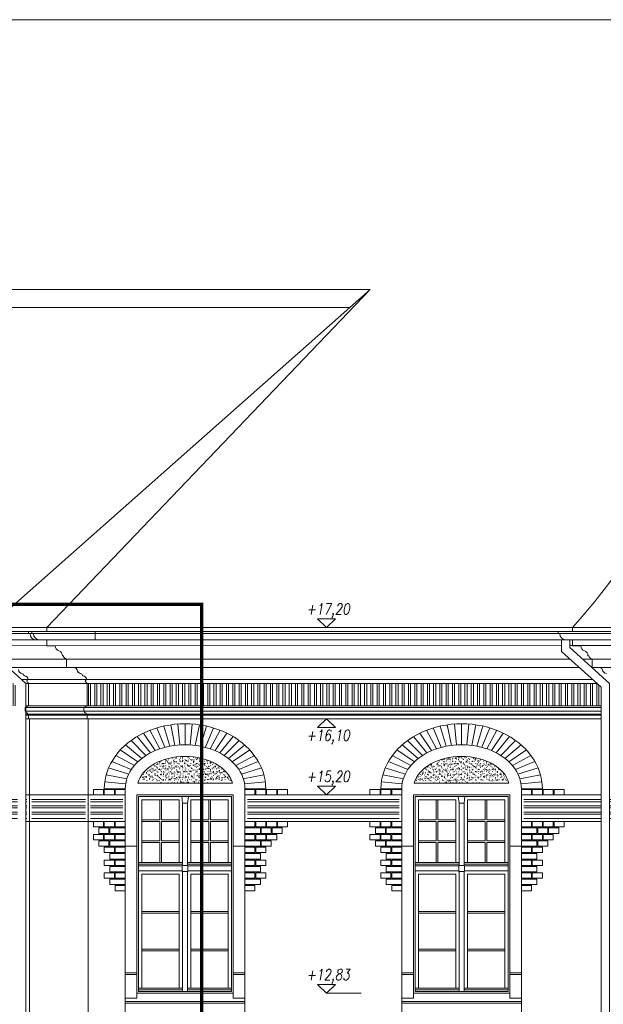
# Model space of a CAD drawing. Header units: millimetres. Extents: x 402 to 79005, y -7782 to 89952.
# Tile 354 of 426: x 41428 to 42126, y 30895 to 32072. Entities that reach past the tile are written whole.
import ezdxf

# ---------------------------------------------------------------- set-up
doc = ezdxf.new("R2010")
doc.units = ezdxf.units.MM
doc.header["$LTSCALE"] = 10
doc.linetypes.add('ACAD_ISO10W100', pattern=[18.5, 12, -3, 0.5, -3])
doc.linetypes.add('DASHED', pattern=[19.05, 12.7, -6.35])
doc.layers.get('0').update_dxf_attribs({"lineweight": 0})
for name, color, linetype, lineweight in [('0_A_GRANICA OPRACOWANIA', 1, 'Continuous', 0), ('kreski', 8, 'Continuous', 5), ('wzmiary', 1, 'ACAD_ISO10W100', 50)]:
    doc.layers.add(name, color=color, linetype=linetype, lineweight=lineweight)
doc.styles.add('ROMANS1', font='simplex.shx', dxfattribs={"width": 0.8, "oblique": 10})
pattern_1 = [(0, (40617.8744, 31769.518), (2e-15, 7.5), []), (0, (40620.3744, 31767.018), (2e-15, 7.5), [])]

msp = doc.modelspace()

# ---------------------------------------------------------------- hatches: boundary and pattern name
h = msp.add_hatch()
h.set_pattern_fill('AR-SAND', color=8, scale=0.1, style=0)
h.set_pattern_definition([(37.5, (67028.83, 22449.609), (-0.16000313, 4.8941324), [0, -3.8608, 0, -4.318, 0, -4.1275]), (7.5, (67028.83, 22449.609), (4.4952328, 7.168251), [0, -2.0828, 0, -3.4798, 0, -1.3335]), (327.5, (67025.7057, 22449.609), (7.9099237, 0.01437185), [0, -1.27, 0, -4.572, 0, -5.969]), (317.5, (67025.706, 22449.609), (7.6355645, 2.2292932), [0, -0.635, 0, -2.9972, 0, -3.429])])
edge = h.paths.add_edge_path()
edge.add_ellipse((41625.848, 31152.338), major_axis=(57.436, 0), ratio=0.67620211, start_angle=370.195985, end_angle=529.804015, ccw=False)
edge.add_line((41682.377, 31159.213), (41569.319, 31159.213))
h = msp.add_hatch()
h.set_pattern_fill('AR-SAND', color=8, scale=0.1, style=0)
h.set_pattern_definition([(37.5, (66495.614, 22622.6415), (-0.1600031, 4.8941324), [0, -3.8608, 0, -4.318, 0, -4.1275]), (7.5, (66495.614, 22622.6415), (4.4952328, 7.168251), [0, -2.0828, 0, -3.4798, 0, -1.3335]), (327.5, (66492.4897, 22622.6415), (7.9099237, 0.01437185), [0, -1.27, 0, -4.572, 0, -5.969]), (317.5, (66492.49, 22622.6415), (7.6355645, 2.2292932), [0, -0.635, 0, -2.9972, 0, -3.429])])
edge = h.paths.add_edge_path()
edge.add_ellipse((41956.348, 31152.338), major_axis=(57.436, 0), ratio=0.67620211, start_angle=370.195985, end_angle=529.804015, ccw=False)
edge.add_line((42012.877, 31159.213), (41899.819, 31159.213))
h = msp.add_hatch()
h.set_pattern_fill('ANSI32,_O', color=8, scale=20, angle=315)
h.set_pattern_definition(pattern_1)
h.paths.add_polyline_path([(41435.729, 31142.213), (41435.729, 31116.313), (41436.844, 31116.313), (41436.844, 31142.213)])
h.paths.add_polyline_path([(41425.729, 31116.313), (41425.729, 31142.213), (41369.344, 31142.213), (41369.344, 31116.313)])
h = msp.add_hatch()
h.set_pattern_fill('ANSI32,_O', color=8, scale=20, angle=315)
h.set_pattern_definition(pattern_1)
h.paths.add_polyline_path([(41506.848, 31142.213), (41442.844, 31142.213), (41442.844, 31116.313), (41506.848, 31116.313)])
h.paths.add_polyline_path([(41551.348, 31142.213), (41512.848, 31142.213), (41512.848, 31116.313), (41551.348, 31116.313)])
h = msp.add_hatch()
h.set_pattern_fill('ANSI32,_O', color=8, scale=20, angle=315)
h.set_pattern_definition(pattern_1)
h.paths.add_polyline_path([(41881.848, 31142.213), (41700.348, 31142.213), (41700.348, 31116.313), (41881.848, 31116.313)])
h = msp.add_hatch()
h.set_pattern_fill('ANSI32,_O', color=8, scale=20, angle=315)
h.set_pattern_definition(pattern_1)
h.paths.add_polyline_path([(42204.851, 31142.213), (42140.851, 31142.213), (42140.851, 31116.313), (42204.851, 31116.313)])
h.paths.add_polyline_path([(42348.851, 31142.213), (42210.851, 31142.213), (42210.851, 31116.313), (42348.851, 31116.313)])
h.paths.add_polyline_path([(42133.161, 31142.213), (42133.161, 31116.313), (42134.851, 31116.313), (42134.851, 31142.213)])
h.paths.add_polyline_path([(42123.161, 31116.313), (42123.161, 31142.213), (42030.848, 31142.213), (42030.848, 31116.313)])
at = {"layer": 'kreski'}
h = msp.add_hatch(dxfattribs=at)
h.set_pattern_fill('ANSI32', color=8, scale=20, angle=45, style=0)
h.set_pattern_definition([(90, (40617.8744, 31769.518), (-7.5, 1e-15), []), (90, (40620.3744, 31772.018), (-7.5, 1e-15), [])])
h.paths.add_polyline_path([(41425.729, 31274.02), (41420.777, 31278.475), (40661.92, 31278.475), (40646.697, 31269.135), (40646.697, 31251.693), (41425.729, 31251.693)])
h.paths.add_polyline_path([(42123.161, 31274.02), (42118.209, 31278.475), (41508.848, 31278.475), (41508.848, 31251.693), (42123.161, 31251.693)])

# ---------------------------------------------------------------- linework, layer by layer
for p, q in [((41355.844, 31749.439), (41846.998, 31749.439)), ((41460.764, 31345.43), (41846.998, 31749.439)), ((41355.844, 31728.013), (41822.802, 31728.013)), ((41460.764, 31340.51), (41460.764, 31345.43)), ((42088.764, 31340.51), (42088.764, 31345.43)), ((41442.717, 31340.51), (41442.717, 31338.025)), ((41388.17, 31323.582), (42075.602, 31323.65)), ((42085.602, 31323.651), (42301.318, 31323.673)), ((41403.492, 31307.475), (42085.972, 31307.475)), ((42100.924, 31307.475), (42298.373, 31307.475)), ((41414.608, 31297.475), (42097.088, 31297.475)), ((42112.04, 31297.475), (42302.91, 31297.475)), ((41430.727, 31282.975), (42113.207, 31282.975)), ((42118.209, 31278.475), (41435.729, 31278.475)), ((41435.729, 31251.693), (42123.161, 31251.693)), ((42123.161, 31249.693), (41435.729, 31249.693)), ((41435.729, 31245.193), (42123.161, 31245.193)), ((41435.729, 31241.693), (42123.161, 31241.693)), ((41435.729, 31240.693), (42123.161, 31240.693)), ((41435.729, 31236.193), (42123.161, 31236.193)), ((41569.319, 31159.213), (41682.377, 31159.213)), ((41899.819, 31159.213), (42012.877, 31159.213)), ((41554.348, 30022.713), (41554.348, 31152.338)), ((41568.348, 30902.213), (41568.348, 31145.213)), ((41568.348, 31145.213), (41683.348, 31145.213)), ((41683.348, 30902.213), (41683.348, 31145.213)), ((41697.348, 30022.713), (41697.348, 31152.338)), ((41884.848, 30022.713), (41884.848, 31152.338)), ((41898.848, 30902.213), (41898.848, 31145.213)), ((41898.848, 31145.213), (42013.848, 31145.213)), ((42013.848, 30902.213), (42013.848, 31145.213)), ((42027.848, 30022.713), (42027.848, 31152.338)), ((41554.348, 31083.773), (41568.348, 31083.773)), ((41683.348, 31083.773), (41697.348, 31083.773)), ((41884.848, 31083.773), (41898.848, 31083.773)), ((42013.848, 31083.773), (42027.848, 31083.773)), ((41568.348, 30932.213), (41554.348, 30932.213)), ((41568.348, 30930.213), (41554.348, 30930.213)), ((41697.348, 30932.213), (41683.348, 30932.213)), ((41697.348, 30930.213), (41683.348, 30930.213)), ((41898.848, 30932.213), (41884.848, 30932.213)), ((41898.848, 30930.213), (41884.848, 30930.213)), ((42027.848, 30932.213), (42013.848, 30932.213)), ((42027.848, 30930.213), (42013.848, 30930.213)), ((41568.348, 30902.213), (41554.348, 30902.213)), ((41697.348, 30898.213), (41554.402, 30898.213)), ((41683.348, 30908.213), (41568.348, 30908.213)), ((41697.348, 30902.213), (41683.348, 30902.213)), ((41898.848, 30902.213), (41884.848, 30902.213)), ((42027.848, 30898.213), (41884.902, 30898.213)), ((42013.848, 30908.213), (41898.848, 30908.213)), ((42027.848, 30902.213), (42013.848, 30902.213))]:
    msp.add_line(p, q)
at = {"color": 7}
for p, q in [((41390.76, 31345.43), (41846.998, 31749.439)), ((40679.428, 31345.43), (42158.768, 31345.43)), ((41794.861, 31345.43), (41836.261, 31345.43)), ((41794.861, 31145.213), (41836.261, 31145.213)), ((41794.861, 30908.213), (41836.261, 30908.213))]:
    msp.add_line(p, q, dxfattribs=at)
at = {"color": 8}
for p, q in [((41554.348, 30896.213), (41697.348, 30896.213)), ((41884.848, 30896.213), (42027.848, 30896.213))]:
    msp.add_line(p, q, dxfattribs=at)
for points in [[(44866.364, 32072.227), (40138.31, 32072.228)], [(41438.717, 31340.51), (41368.714, 31340.51), (41368.714, 31338.025), (41438.717, 31338.025)], [(42073.495, 31340.51), (41438.717, 31340.51), (41438.717, 31338.025), (42073.495, 31338.025)], [(41435.729, 30021.427), (41435.729, 31278.475), (41388.17, 31321.259), (41388.17, 31330.51)], [(42123.161, 29736.356), (42123.161, 31274.02), (42075.602, 31316.804), (42075.602, 31330.51)], [(42133.161, 30021.56), (42133.161, 31278.475), (42085.602, 31321.259), (42085.602, 31330.51)]]:
    msp.add_lwpolyline(points)
for points in [[(41448.233, 31330.51), (41378.229, 31330.51, -0.41421356), (41370.714, 31338.025), (41435.841, 31338.025)], [(42081.234, 31330.51), (41448.233, 31330.51, -0.41421356), (41440.717, 31338.025), (42073.495, 31338.025)], [(41509.848, 31236.193), (41508.848, 31236.193), (41508.848, 31240.693), (41508.348, 31240.693), (41508.348, 31241.693), (41507.848, 31241.693, 0.27443731), (41506.603, 31243.435, -0.31983059), (41505.348, 31245.193), (41504.848, 31245.193), (41504.848, 31249.693), (41508.848, 31251.693), (41508.848, 31278.475), (41508.348, 31278.475), (41508.348, 31279.475, -1), (41508.348, 31282.975, 0.41421356), (41503.848, 31287.475), (41503.848, 31287.975), (41503.348, 31287.975, 0.41421356), (41501.348, 31289.975), (41501.348, 31290.475, -0.41421356), (41496.848, 31294.975), (41496.348, 31294.975, 0.41421356), (41494.348, 31296.975), (41494.348, 31297.475), (41484.348, 31297.475), (41484.348, 31307.475), (41483.348, 31307.475), (41483.348, 31308.43, -0.41421356), (41480.374, 31311.456), (41479.374, 31311.456, 0.31980756), (41475.088, 31317.456, -0.31983059), (41470.764, 31323.51), (41460.764, 31323.51), (41460.764, 31330.51)], [(41509.848, 30022.713), (41509.848, 31236.193), (41508.848, 31236.193), (41508.848, 31240.693), (41508.348, 31240.693), (41508.348, 31241.693), (41507.848, 31241.693, 0.27443731), (41506.603, 31243.435, -0.31983059), (41505.348, 31245.193), (41504.848, 31245.193), (41504.848, 31249.693), (41508.848, 31251.693), (41508.848, 31278.475), (41508.348, 31278.475), (41508.348, 31279.475, -1), (41508.348, 31282.975, 0.41421356), (41503.848, 31287.475), (41503.848, 31287.975), (41503.348, 31287.975, 0.41421356), (41501.348, 31289.975), (41501.348, 31290.475, -0.41421356), (41496.848, 31294.975), (41496.348, 31294.975, 0.41421356), (41494.348, 31296.975), (41494.348, 31297.475), (41484.348, 31297.475), (41484.348, 31307.475), (41483.348, 31307.475), (41483.348, 31308.43, -0.41421356), (41480.374, 31311.456), (41479.374, 31311.456, 0.31980756), (41475.088, 31317.456, -0.31983059), (41470.764, 31323.51), (41460.764, 31323.51), (41460.764, 31330.51)]]:
    msp.add_lwpolyline(points, format="xyb")
for points in [[(41518.604, 31340.51), (41372.717, 31340.51), (41372.717, 31338.025), (41518.604, 31338.025)], [(42217.605, 31340.51), (42071.719, 31340.51), (42071.719, 31338.025), (42217.605, 31338.025)]]:
    msp.add_lwpolyline(points, close=True)
for points in [[(41518.604, 31330.51), (41382.233, 31330.51, -0.41421356), (41374.717, 31338.025), (41518.604, 31338.025)], [(42217.605, 31330.51), (42081.234, 31330.51, -0.41421356), (42073.719, 31338.025), (42217.605, 31338.025)]]:
    msp.add_lwpolyline(points, format="xyb", close=True)
at = {"color": 7}
for points in [[(42129.351, 31290.475, -0.41421356), (42124.851, 31294.975), (42124.351, 31294.975, 0.41421356), (42122.351, 31296.975), (42122.351, 31297.475), (42112.351, 31297.475), (42112.351, 31307.475), (42111.351, 31307.475), (42111.351, 31308.43, -0.41421356), (42108.378, 31311.456), (42107.378, 31311.456, 0.31980756), (42103.092, 31317.456, -0.31983059), (42098.768, 31323.51), (42088.768, 31323.51), (42088.768, 31330.51)], [(41439.844, 31236.193), (41438.844, 31236.193), (41438.844, 31240.693), (41438.344, 31240.693), (41438.344, 31241.693), (41437.844, 31241.693, 0.27443731), (41436.6, 31243.435, -0.31983059), (41435.344, 31245.193), (41434.844, 31245.193), (41434.844, 31249.693), (41438.844, 31251.693), (41438.844, 31278.475), (41438.344, 31278.475), (41438.344, 31279.475, -1), (41438.344, 31282.975, 0.41421356), (41433.844, 31287.475), (41433.844, 31287.975), (41433.344, 31287.975, 0.41421356), (41431.344, 31289.975), (41431.344, 31290.475, -0.41421356), (41426.844, 31294.975)], [(41439.844, 30022.713), (41439.844, 31236.193), (41438.844, 31236.193), (41438.844, 31240.693), (41438.344, 31240.693), (41438.344, 31241.693), (41437.844, 31241.693, 0.27443731), (41436.6, 31243.435, -0.31983059), (41435.344, 31245.193), (41434.844, 31245.193), (41434.844, 31249.693), (41438.844, 31251.693), (41438.844, 31278.475), (41438.344, 31278.475), (41438.344, 31279.475, -1), (41438.344, 31282.975, 0.41421356), (41433.844, 31287.475), (41433.844, 31287.975), (41433.344, 31287.975, 0.41421356), (41431.344, 31289.975), (41431.344, 31290.475, -0.41421356), (41426.844, 31294.975)]]:
    msp.add_lwpolyline(points, format="xyb", dxfattribs=at)
at = {"color": 8}
for points in [[(41570.348, 31143.213), (41681.348, 31143.213), (41681.348, 30910.213), (41570.348, 30910.213)], [(41618.848, 31064.213), (41574.348, 31064.213), (41574.348, 31139.213), (41618.848, 31139.213)], [(41628.848, 31135.213), (41629.848, 31143.213), (41621.848, 31143.213), (41622.848, 31135.213)], [(41622.848, 31060.713), (41628.848, 31060.713), (41628.848, 31135.213), (41622.848, 31135.213)], [(41632.848, 31064.213), (41677.348, 31064.213), (41677.348, 31139.213), (41632.848, 31139.213)], [(41900.848, 31143.213), (42011.848, 31143.213), (42011.848, 30910.213), (41900.848, 30910.213)], [(41949.348, 31064.213), (41904.848, 31064.213), (41904.848, 31139.213), (41949.348, 31139.213)], [(41959.348, 31135.213), (41960.348, 31143.213), (41952.348, 31143.213), (41953.348, 31135.213)], [(41953.348, 31060.713), (41959.348, 31060.713), (41959.348, 31135.213), (41953.348, 31135.213)], [(41963.348, 31064.213), (42007.848, 31064.213), (42007.848, 31139.213), (41963.348, 31139.213)], [(41570.348, 31062.213), (41570.348, 31064.213), (41622.848, 31064.213), (41622.848, 31062.213)], [(41681.348, 31062.213), (41681.348, 31064.213), (41628.848, 31064.213), (41628.848, 31062.213)], [(41900.848, 31062.213), (41900.848, 31064.213), (41953.348, 31064.213), (41953.348, 31062.213)], [(42011.848, 31062.213), (42011.848, 31064.213), (41959.348, 31064.213), (41959.348, 31062.213)], [(41570.348, 31054.213), (41622.348, 31054.213), (41622.348, 31060.213), (41570.348, 31060.213)], [(41622.348, 31053.713), (41629.348, 31053.713), (41629.348, 31060.713), (41622.348, 31060.713)], [(41622.848, 30910.213), (41628.848, 30910.213), (41628.848, 31053.713), (41622.848, 31053.713)], [(41681.348, 31054.213), (41629.348, 31054.213), (41629.348, 31060.213), (41681.348, 31060.213)], [(41900.848, 31054.213), (41952.848, 31054.213), (41952.848, 31060.213), (41900.848, 31060.213)], [(41952.848, 31053.713), (41959.848, 31053.713), (41959.848, 31060.713), (41952.848, 31060.713)], [(41953.348, 30910.213), (41959.348, 30910.213), (41959.348, 31053.713), (41953.348, 31053.713)], [(42011.848, 31054.213), (41959.848, 31054.213), (41959.848, 31060.213), (42011.848, 31060.213)], [(41618.848, 30914.213), (41574.348, 30914.213), (41574.348, 31050.213), (41618.848, 31050.213)], [(41632.848, 30914.213), (41677.348, 30914.213), (41677.348, 31050.213), (41632.848, 31050.213)], [(41949.348, 30914.213), (41904.848, 30914.213), (41904.848, 31050.213), (41949.348, 31050.213)], [(41963.348, 30914.213), (42007.848, 30914.213), (42007.848, 31050.213), (41963.348, 31050.213)], [(41574.348, 31003.879), (41618.848, 31003.879), (41618.848, 31005.879), (41574.348, 31005.879)], [(41632.848, 31003.879), (41677.348, 31003.879), (41677.348, 31005.879), (41632.848, 31005.879)], [(41904.848, 31003.879), (41949.348, 31003.879), (41949.348, 31005.879), (41904.848, 31005.879)], [(41963.348, 31003.879), (42007.848, 31003.879), (42007.848, 31005.879), (41963.348, 31005.879)], [(41574.348, 30958.546), (41618.848, 30958.546), (41618.848, 30960.546), (41574.348, 30960.546)], [(41632.848, 30958.546), (41677.348, 30958.546), (41677.348, 30960.546), (41632.848, 30960.546)], [(41904.848, 30958.546), (41949.348, 30958.546), (41949.348, 30960.546), (41904.848, 30960.546)], [(41963.348, 30958.546), (42007.848, 30958.546), (42007.848, 30960.546), (41963.348, 30960.546)], [(41570.348, 30912.213), (41570.348, 30914.213), (41622.848, 30914.213), (41622.848, 30912.213)], [(41628.848, 30912.213), (41628.848, 30914.213), (41681.348, 30914.213), (41681.348, 30912.213)], [(41900.848, 30912.213), (41900.848, 30914.213), (41953.348, 30914.213), (41953.348, 30912.213)], [(41959.348, 30912.213), (41959.348, 30914.213), (42011.848, 30914.213), (42011.848, 30912.213)]]:
    msp.add_lwpolyline(points, close=True, dxfattribs=at)
for points in [[(41595.598, 31115.213), (41595.598, 31139.213), (41597.598, 31139.213), (41597.598, 31115.213)], [(41654.098, 31115.213), (41654.098, 31139.213), (41656.098, 31139.213), (41656.098, 31115.213)], [(41926.098, 31115.213), (41926.098, 31139.213), (41928.098, 31139.213), (41928.098, 31115.213)], [(41984.598, 31115.213), (41984.598, 31139.213), (41986.598, 31139.213), (41986.598, 31115.213)], [(41595.598, 31113.213), (41574.348, 31113.213), (41574.348, 31115.213), (41595.598, 31115.213)], [(41595.598, 31090.213), (41595.598, 31113.213)], [(41597.598, 31115.213), (41618.848, 31115.213), (41618.848, 31113.213), (41597.598, 31113.213)], [(41597.598, 31113.213), (41597.598, 31090.213)], [(41654.098, 31113.213), (41632.848, 31113.213), (41632.848, 31115.213), (41654.098, 31115.213)], [(41654.098, 31090.213), (41654.098, 31113.213)], [(41656.098, 31115.213), (41677.348, 31115.213), (41677.348, 31113.213), (41656.098, 31113.213)], [(41656.098, 31113.213), (41656.098, 31090.213)], [(41926.098, 31113.213), (41904.848, 31113.213), (41904.848, 31115.213), (41926.098, 31115.213)], [(41926.098, 31090.213), (41926.098, 31113.213)], [(41928.098, 31115.213), (41949.348, 31115.213), (41949.348, 31113.213), (41928.098, 31113.213)], [(41928.098, 31113.213), (41928.098, 31090.213)], [(41984.598, 31113.213), (41963.348, 31113.213), (41963.348, 31115.213), (41984.598, 31115.213)], [(41984.598, 31090.213), (41984.598, 31113.213)], [(41986.598, 31115.213), (42007.848, 31115.213), (42007.848, 31113.213), (41986.598, 31113.213)], [(41986.598, 31113.213), (41986.598, 31090.213)], [(41595.598, 31088.213), (41574.348, 31088.213), (41574.348, 31090.213), (41595.598, 31090.213)], [(41597.598, 31088.213), (41597.598, 31064.213), (41595.598, 31064.213), (41595.598, 31088.213)], [(41597.598, 31090.213), (41618.848, 31090.213), (41618.848, 31088.213), (41597.598, 31088.213)], [(41654.098, 31088.213), (41632.848, 31088.213), (41632.848, 31090.213), (41654.098, 31090.213)], [(41656.098, 31088.213), (41656.098, 31064.213), (41654.098, 31064.213), (41654.098, 31088.213)], [(41656.098, 31090.213), (41677.348, 31090.213), (41677.348, 31088.213), (41656.098, 31088.213)], [(41926.098, 31088.213), (41904.848, 31088.213), (41904.848, 31090.213), (41926.098, 31090.213)], [(41928.098, 31088.213), (41928.098, 31064.213), (41926.098, 31064.213), (41926.098, 31088.213)], [(41928.098, 31090.213), (41949.348, 31090.213), (41949.348, 31088.213), (41928.098, 31088.213)], [(41984.598, 31088.213), (41963.348, 31088.213), (41963.348, 31090.213), (41984.598, 31090.213)], [(41986.598, 31088.213), (41986.598, 31064.213), (41984.598, 31064.213), (41984.598, 31088.213)], [(41986.598, 31090.213), (42007.848, 31090.213), (42007.848, 31088.213), (41986.598, 31088.213)]]:
    msp.add_lwpolyline(points, dxfattribs=at)
at = {"color": 7}
msp.add_arc((41478.7, 31896.46), 822.077, 317.910609, 348.176109, dxfattribs=at)
msp.add_arc((41452.233, 31338.025), 7.515, 180, 270)
for centre, major_axis, ratio, start_param, end_param in [((41625.848, 31152.338), (-71.5, 0), 0.73951049, 3.14159265, 6.28318531), ((41956.348, 31152.338), (-71.5, 0), 0.73951049, 3.14159265, 6.28318531), ((41625.848, 31152.338), (-57.436, 0), 0.67620211, 3.31954617, 6.10523179), ((41956.348, 31152.338), (-57.436, 0), 0.67620211, 3.31954617, 6.10523179)]:
    msp.add_ellipse(centre, major_axis=major_axis, ratio=ratio, start_param=start_param, end_param=end_param)
at = {"layer": '0_A_GRANICA OPRACOWANIA', "color": 1, "linetype": 'DASHED', "const_width": 4}
msp.add_lwpolyline([(40627.716, 29484.415), (41645.848, 29484.415), (41645.848, 31373.026), (40627.716, 31373.026)], close=True, dxfattribs=at)
at = {"layer": 'kreski'}
for p, q in [((41600.297, 31227.434), (41607.542, 31203.451)), ((41608.739, 31228.979), (41613.602, 31204.432)), ((41617.271, 31229.905), (41619.712, 31205.018)), ((41625.848, 31230.213), (41625.848, 31205.213)), ((41634.424, 31229.905), (41631.983, 31205.018)), ((41642.956, 31228.979), (41638.093, 31204.432)), ((41651.398, 31227.434), (41644.153, 31203.451)), ((41930.797, 31227.434), (41938.042, 31203.451)), ((41939.239, 31228.979), (41944.102, 31204.432)), ((41947.771, 31229.905), (41950.212, 31205.018)), ((41956.348, 31230.213), (41956.348, 31205.213)), ((41964.924, 31229.905), (41962.483, 31205.018)), ((41973.456, 31228.979), (41968.593, 31204.432)), ((41981.898, 31227.434), (41974.653, 31203.451)), ((41576.018, 31219.027), (41589.963, 31198.071)), ((41583.882, 31222.463), (41595.69, 31200.279)), ((41591.994, 31225.263), (41601.561, 31202.069)), ((41659.701, 31225.263), (41650.134, 31202.069)), ((41667.814, 31222.463), (41656.005, 31200.279)), ((41675.677, 31219.027), (41661.733, 31198.071)), ((41906.518, 31219.027), (41920.463, 31198.071)), ((41914.382, 31222.463), (41926.19, 31200.279)), ((41922.494, 31225.263), (41932.061, 31202.069)), ((41990.201, 31225.263), (41980.634, 31202.069)), ((41998.314, 31222.463), (41986.505, 31200.279)), ((42006.177, 31219.027), (41992.233, 31198.071)), ((41554.604, 31204.864), (41574.093, 31188.82)), ((41561.302, 31210.228), (41579.112, 31192.353)), ((41568.467, 31214.95), (41584.421, 31195.433)), ((41683.228, 31214.95), (41667.275, 31195.433)), ((41690.394, 31210.228), (41672.584, 31192.353)), ((41697.091, 31204.864), (41677.602, 31188.82)), ((41885.104, 31204.864), (41904.593, 31188.82)), ((41891.802, 31210.228), (41909.612, 31192.353)), ((41898.967, 31214.95), (41914.921, 31195.433)), ((42013.728, 31214.95), (41997.775, 31195.433)), ((42020.894, 31210.228), (42003.084, 31192.353)), ((42027.591, 31204.864), (42008.102, 31188.82)), ((41542.993, 31192.261), (41565.219, 31180.366)), ((41548.467, 31198.868), (41569.435, 31184.825)), ((41703.228, 31198.868), (41682.26, 31184.825)), ((41708.702, 31192.261), (41686.476, 31180.366)), ((41873.493, 31192.261), (41895.719, 31180.366)), ((41878.967, 31198.868), (41899.935, 31184.825)), ((42033.728, 31198.868), (42012.76, 31184.825)), ((42039.202, 31192.261), (42016.976, 31180.366)), ((41538.293, 31185.084), (41561.542, 31175.454)), ((41713.402, 31185.084), (41690.153, 31175.454)), ((41868.793, 31185.084), (41892.042, 31175.454)), ((42043.902, 31185.084), (42020.653, 31175.454)), ((41531.664, 31169.296), (41556.24, 31164.421)), ((41534.481, 31177.399), (41558.512, 31170.119)), ((41717.214, 31177.399), (41693.183, 31170.119)), ((41720.032, 31169.296), (41695.456, 31164.421)), ((41862.164, 31169.296), (41886.74, 31164.421)), ((41864.981, 31177.399), (41889.012, 31170.119)), ((42047.714, 31177.399), (42023.683, 31170.119)), ((42050.532, 31169.296), (42025.956, 31164.421)), ((41529.932, 31160.895), (41554.827, 31158.452)), ((41721.763, 31160.895), (41696.868, 31158.452)), ((41860.432, 31160.895), (41885.327, 31158.452)), ((42052.263, 31160.895), (42027.368, 31158.452)), ((41554.348, 31152.338), (41529.348, 31152.338)), ((41697.348, 31152.338), (41722.348, 31152.338)), ((41884.848, 31152.338), (41859.848, 31152.338)), ((42027.848, 31152.338), (42052.848, 31152.338))]:
    msp.add_line(p, q, dxfattribs=at)
for points in [[(41435.729, 31113.313), (41439.844, 31113.313), (41439.844, 31145.213), (41435.729, 31145.213)], [(42123.161, 31145.213), (42027.848, 31145.213), (42027.848, 31113.313), (42123.161, 31113.313)]]:
    msp.add_lwpolyline(points, dxfattribs=at)
for points in [[(41439.844, 31113.313), (41509.848, 31113.313), (41509.848, 31145.213), (41439.844, 31145.213)], [(41509.848, 31113.313), (41554.348, 31113.313), (41554.348, 31145.213), (41509.848, 31145.213)], [(41528.348, 31145.213), (41516.348, 31145.213), (41516.348, 31151.713), (41528.348, 31151.713)], [(41541.348, 31145.213), (41529.348, 31145.213), (41529.348, 31151.713), (41541.348, 31151.713)], [(41554.348, 31145.213), (41542.348, 31145.213), (41542.348, 31151.713), (41554.348, 31151.713)], [(41697.348, 31145.213), (41709.348, 31145.213), (41709.348, 31151.713), (41697.348, 31151.713)], [(41697.348, 31113.313), (41884.848, 31113.313), (41884.848, 31145.213), (41697.348, 31145.213)], [(41710.348, 31145.213), (41722.348, 31145.213), (41722.348, 31151.713), (41710.348, 31151.713)], [(41723.348, 31145.213), (41735.348, 31145.213), (41735.348, 31151.713), (41723.348, 31151.713)], [(41736.348, 31145.213), (41748.348, 31145.213), (41748.348, 31151.713), (41736.348, 31151.713)], [(41858.848, 31145.213), (41846.848, 31145.213), (41846.848, 31151.713), (41858.848, 31151.713)], [(41871.848, 31145.213), (41859.848, 31145.213), (41859.848, 31151.713), (41871.848, 31151.713)], [(41884.848, 31145.213), (41872.848, 31145.213), (41872.848, 31151.713), (41884.848, 31151.713)], [(42027.848, 31145.213), (42039.848, 31145.213), (42039.848, 31151.713), (42027.848, 31151.713)], [(42040.848, 31145.213), (42052.848, 31145.213), (42052.848, 31151.713), (42040.848, 31151.713)], [(42053.848, 31145.213), (42065.848, 31145.213), (42065.848, 31151.713), (42053.848, 31151.713)], [(42066.848, 31145.213), (42078.848, 31145.213), (42078.848, 31151.713), (42066.848, 31151.713)], [(41528.348, 31113.313), (41516.348, 31113.313), (41516.348, 31106.813), (41528.348, 31106.813)], [(41541.348, 31113.313), (41529.348, 31113.313), (41529.348, 31106.813), (41541.348, 31106.813)], [(41554.348, 31113.313), (41542.348, 31113.313), (41542.348, 31106.813), (41554.348, 31106.813)], [(41697.348, 31113.313), (41709.348, 31113.313), (41709.348, 31106.813), (41697.348, 31106.813)], [(41710.348, 31113.313), (41722.348, 31113.313), (41722.348, 31106.813), (41710.348, 31106.813)], [(41723.348, 31113.313), (41735.348, 31113.313), (41735.348, 31106.813), (41723.348, 31106.813)], [(41736.348, 31113.313), (41748.348, 31113.313), (41748.348, 31106.813), (41736.348, 31106.813)], [(41858.848, 31113.313), (41846.848, 31113.313), (41846.848, 31106.813), (41858.848, 31106.813)], [(41871.848, 31113.313), (41859.848, 31113.313), (41859.848, 31106.813), (41871.848, 31106.813)], [(41884.848, 31113.313), (41872.848, 31113.313), (41872.848, 31106.813), (41884.848, 31106.813)], [(42027.848, 31113.313), (42039.848, 31113.313), (42039.848, 31106.813), (42027.848, 31106.813)], [(42040.848, 31113.313), (42052.848, 31113.313), (42052.848, 31106.813), (42040.848, 31106.813)], [(42053.848, 31113.313), (42065.848, 31113.313), (42065.848, 31106.813), (42053.848, 31106.813)], [(42066.848, 31113.313), (42078.848, 31113.313), (42078.848, 31106.813), (42066.848, 31106.813)], [(41528.348, 31097.953), (41516.348, 31097.953), (41516.348, 31091.453), (41528.348, 31091.453)], [(41534.848, 31105.633), (41522.848, 31105.633), (41522.848, 31099.133), (41534.848, 31099.133)], [(41541.348, 31097.953), (41529.348, 31097.953), (41529.348, 31091.453), (41541.348, 31091.453)], [(41554.348, 31105.633), (41535.848, 31105.633), (41535.848, 31099.133), (41554.348, 31099.133)], [(41554.348, 31097.953), (41542.348, 31097.953), (41542.348, 31091.453), (41554.348, 31091.453)], [(41697.348, 31105.633), (41715.848, 31105.633), (41715.848, 31099.133), (41697.348, 31099.133)], [(41697.348, 31097.953), (41709.348, 31097.953), (41709.348, 31091.453), (41697.348, 31091.453)], [(41710.348, 31097.953), (41722.348, 31097.953), (41722.348, 31091.453), (41710.348, 31091.453)], [(41716.848, 31105.633), (41728.848, 31105.633), (41728.848, 31099.133), (41716.848, 31099.133)], [(41723.348, 31097.953), (41735.348, 31097.953), (41735.348, 31091.453), (41723.348, 31091.453)], [(41729.848, 31105.633), (41741.848, 31105.633), (41741.848, 31099.133), (41729.848, 31099.133)], [(41858.848, 31097.953), (41846.848, 31097.953), (41846.848, 31091.453), (41858.848, 31091.453)], [(41865.348, 31105.633), (41853.348, 31105.633), (41853.348, 31099.133), (41865.348, 31099.133)], [(41871.848, 31097.953), (41859.848, 31097.953), (41859.848, 31091.453), (41871.848, 31091.453)], [(41884.848, 31105.633), (41866.348, 31105.633), (41866.348, 31099.133), (41884.848, 31099.133)], [(41884.848, 31097.953), (41872.848, 31097.953), (41872.848, 31091.453), (41884.848, 31091.453)], [(42027.848, 31105.633), (42046.348, 31105.633), (42046.348, 31099.133), (42027.848, 31099.133)], [(42027.848, 31097.953), (42039.848, 31097.953), (42039.848, 31091.453), (42027.848, 31091.453)], [(42040.848, 31097.953), (42052.848, 31097.953), (42052.848, 31091.453), (42040.848, 31091.453)], [(42047.348, 31105.633), (42059.348, 31105.633), (42059.348, 31099.133), (42047.348, 31099.133)], [(42053.848, 31097.953), (42065.848, 31097.953), (42065.848, 31091.453), (42053.848, 31091.453)], [(42060.348, 31105.633), (42072.348, 31105.633), (42072.348, 31099.133), (42060.348, 31099.133)], [(41534.848, 31090.273), (41522.848, 31090.273), (41522.848, 31083.773), (41534.848, 31083.773)], [(41554.348, 31090.273), (41535.848, 31090.273), (41535.848, 31083.773), (41554.348, 31083.773)], [(41697.348, 31090.273), (41715.848, 31090.273), (41715.848, 31083.773), (41697.348, 31083.773)], [(41716.848, 31090.273), (41728.848, 31090.273), (41728.848, 31083.773), (41716.848, 31083.773)], [(41865.348, 31090.273), (41853.348, 31090.273), (41853.348, 31083.773), (41865.348, 31083.773)], [(41884.848, 31090.273), (41866.348, 31090.273), (41866.348, 31083.773), (41884.848, 31083.773)], [(42027.848, 31090.273), (42046.348, 31090.273), (42046.348, 31083.773), (42027.848, 31083.773)], [(42047.348, 31090.273), (42059.348, 31090.273), (42059.348, 31083.773), (42047.348, 31083.773)], [(41541.348, 31082.593), (41529.348, 31082.593), (41529.348, 31076.093), (41541.348, 31076.093)], [(41554.348, 31074.913), (41535.848, 31074.913), (41535.848, 31068.413), (41554.348, 31068.413)], [(41554.348, 31082.593), (41542.348, 31082.593), (41542.348, 31076.093), (41554.348, 31076.093)], [(41697.348, 31082.593), (41709.348, 31082.593), (41709.348, 31076.093), (41697.348, 31076.093)], [(41697.348, 31074.913), (41715.848, 31074.913), (41715.848, 31068.413), (41697.348, 31068.413)], [(41710.348, 31082.593), (41722.348, 31082.593), (41722.348, 31076.093), (41710.348, 31076.093)], [(41871.848, 31082.593), (41859.848, 31082.593), (41859.848, 31076.093), (41871.848, 31076.093)], [(41884.848, 31074.913), (41866.348, 31074.913), (41866.348, 31068.413), (41884.848, 31068.413)], [(41884.848, 31082.593), (41872.848, 31082.593), (41872.848, 31076.093), (41884.848, 31076.093)], [(42027.848, 31082.593), (42039.848, 31082.593), (42039.848, 31076.093), (42027.848, 31076.093)], [(42027.848, 31074.913), (42046.348, 31074.913), (42046.348, 31068.413), (42027.848, 31068.413)], [(42040.848, 31082.593), (42052.848, 31082.593), (42052.848, 31076.093), (42040.848, 31076.093)], [(41541.348, 31067.233), (41529.348, 31067.233), (41529.348, 31060.733), (41541.348, 31060.733)], [(41554.348, 31067.233), (41542.348, 31067.233), (41542.348, 31060.733), (41554.348, 31060.733)], [(41697.348, 31067.233), (41709.348, 31067.233), (41709.348, 31060.733), (41697.348, 31060.733)], [(41710.348, 31067.233), (41722.348, 31067.233), (41722.348, 31060.733), (41710.348, 31060.733)], [(41871.848, 31067.233), (41859.848, 31067.233), (41859.848, 31060.733), (41871.848, 31060.733)], [(41884.848, 31067.233), (41872.848, 31067.233), (41872.848, 31060.733), (41884.848, 31060.733)], [(42027.848, 31067.233), (42039.848, 31067.233), (42039.848, 31060.733), (42027.848, 31060.733)], [(42040.848, 31067.233), (42052.848, 31067.233), (42052.848, 31060.733), (42040.848, 31060.733)], [(41541.348, 31052.137), (41529.348, 31052.137), (41529.348, 31045.637), (41541.348, 31045.637)], [(41554.348, 31059.553), (41535.848, 31059.553), (41535.848, 31053.053), (41554.348, 31053.053)], [(41554.348, 31052.137), (41542.348, 31052.137), (41542.348, 31045.637), (41554.348, 31045.637)], [(41697.348, 31059.553), (41715.848, 31059.553), (41715.848, 31053.053), (41697.348, 31053.053)], [(41697.348, 31052.137), (41709.348, 31052.137), (41709.348, 31045.637), (41697.348, 31045.637)], [(41710.348, 31052.137), (41722.348, 31052.137), (41722.348, 31045.637), (41710.348, 31045.637)], [(41871.848, 31052.137), (41859.848, 31052.137), (41859.848, 31045.637), (41871.848, 31045.637)], [(41884.848, 31059.553), (41866.348, 31059.553), (41866.348, 31053.053), (41884.848, 31053.053)], [(41884.848, 31052.137), (41872.848, 31052.137), (41872.848, 31045.637), (41884.848, 31045.637)], [(42027.848, 31059.553), (42046.348, 31059.553), (42046.348, 31053.053), (42027.848, 31053.053)], [(42027.848, 31052.137), (42039.848, 31052.137), (42039.848, 31045.637), (42027.848, 31045.637)], [(42040.848, 31052.137), (42052.848, 31052.137), (42052.848, 31045.637), (42040.848, 31045.637)], [(41554.348, 31044.457), (41535.848, 31044.457), (41535.848, 31037.957), (41554.348, 31037.957)], [(41697.348, 31044.457), (41715.848, 31044.457), (41715.848, 31037.957), (41697.348, 31037.957)], [(41884.848, 31044.457), (41866.348, 31044.457), (41866.348, 31037.957), (41884.848, 31037.957)], [(42027.848, 31044.457), (42046.348, 31044.457), (42046.348, 31037.957), (42027.848, 31037.957)], [(41554.348, 31036.777), (41542.348, 31036.777), (41542.348, 31030.277), (41554.348, 31030.277)], [(41697.348, 31036.777), (41709.348, 31036.777), (41709.348, 31030.277), (41697.348, 31030.277)], [(41884.848, 31036.777), (41872.848, 31036.777), (41872.848, 31030.277), (41884.848, 31030.277)], [(42027.848, 31036.777), (42039.848, 31036.777), (42039.848, 31030.277), (42027.848, 31030.277)]]:
    msp.add_lwpolyline(points, close=True, dxfattribs=at)
for centre in [(41625.848, 31152.338), (41956.348, 31152.338)]:
    msp.add_ellipse(centre, major_axis=(-96.5, 0), ratio=0.80699482, start_param=3.14159265, end_param=6.28318531, dxfattribs=at)
at = {"layer": 'wzmiary', "color": 7, "linetype": 'Continuous', "lineweight": 9, "ltscale": 100}
for points in [[(41783.969, 31355.843), (41794.861, 31345.43), (41805.752, 31355.843), (41783.969, 31355.843)], [(41805.752, 31225.78), (41794.861, 31236.193), (41783.969, 31225.78), (41805.752, 31225.78)], [(41783.969, 31155.625), (41794.861, 31145.213), (41805.752, 31155.625), (41783.969, 31155.625)], [(41783.969, 30918.625), (41794.861, 30908.213), (41805.752, 30918.625), (41783.969, 30918.625)]]:
    msp.add_lwpolyline(points, dxfattribs=at)

# ---------------------------------------------------------------- texts
at = {"layer": 'wzmiary', "color": 7, "linetype": 'Continuous', "lineweight": 9, "ltscale": 100, "char_height": 13, "width": 242.53427, "attachment_point": 1, "style": 'ROMANS1'}
for s, insert in [('+17,20', (41770.905, 31373.985)), ('+16,10', (41770.905, 31222.976)), ('+15,20', (41770.905, 31173.767)), ('+12,83', (41770.905, 30936.767))]:
    msp.add_mtext(s, dxfattribs=dict(at, insert=insert))

doc.saveas('drawing.dxf')
